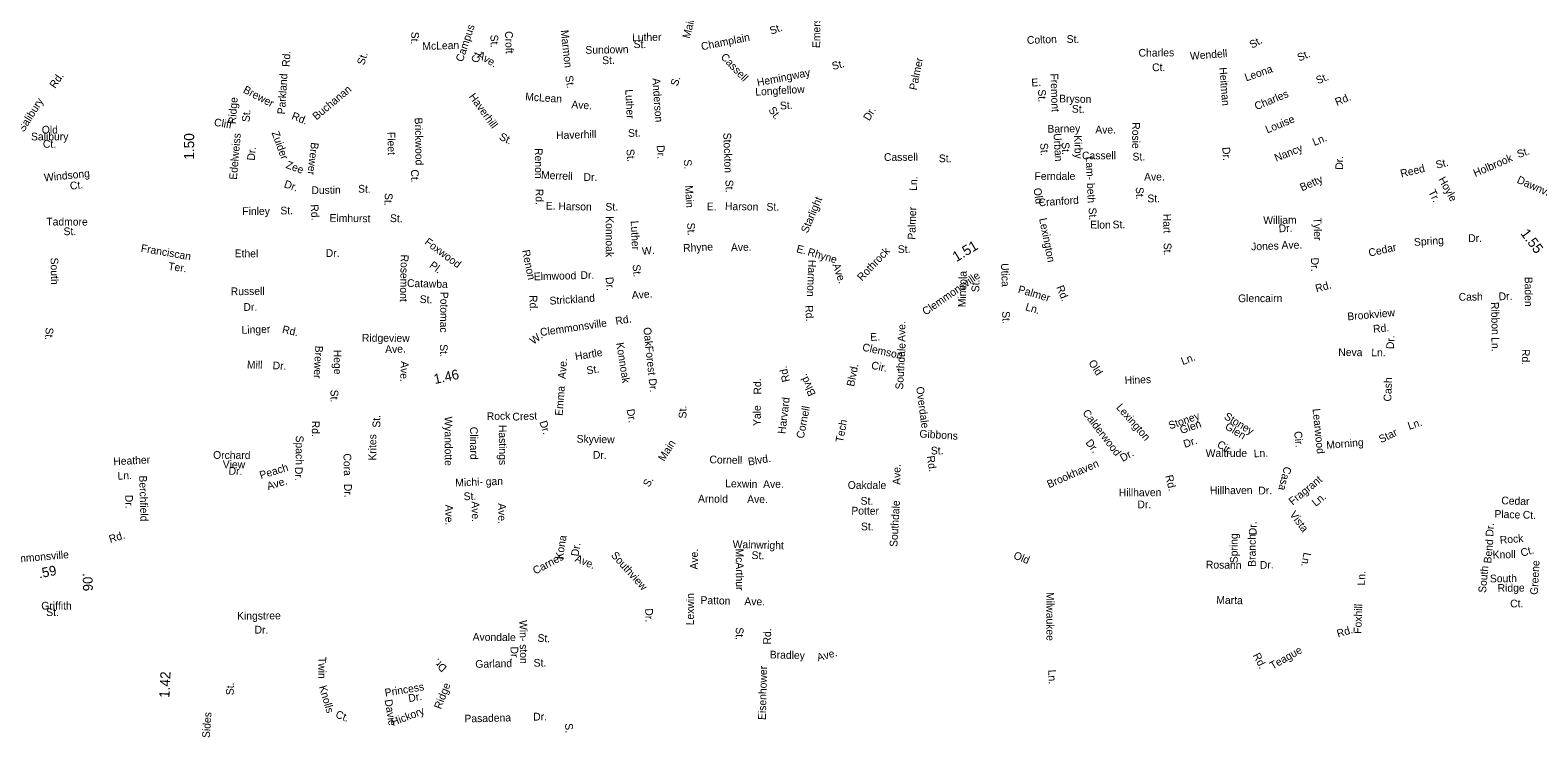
# Model space of a CAD drawing. Extents: x 1553981 to 1780076, y 812965 to 996873.
# Drawn here: x 1625598 to 1644114, y 833548 to 842188 of the extents above; entities that cross this region are included whole.
import ezdxf

# ---------------------------------------------------------------- set-up
doc = ezdxf.new("R2010")
doc.units = 0
for name, color, linetype in [('Exist Road Non-System Type 51 Label', 7, 'Continuous'), ('Exist Road Primary NC Service Mileage Hundredths English Label', 7, 'Continuous'), ('Exist Road Secondary Mileage Hundredths English Label', 7, 'Continuous'), ('Map Preparation Border Antique Large Shape', 7, 'Continuous')]:
    doc.layers.add(name, color=color, linetype=linetype)

msp = doc.modelspace()

# ---------------------------------------------------------------- texts
at = {"layer": 'Exist Road Non-System Type 51 Label'}
for s, rotation, p in [('Main', 75.9297, (1633699, 842079)), ('Emerson', 89.4902, (1635300, 841968)), ('St.', 267.4574, (1630281, 842170)), ('Campus', 71.6518, (1630911, 841791)), ('St.', 272.371, (1631250, 842130)), ('Croft', 272.371, (1631429, 842174)), ('Marmon', 276.1605, (1632114, 842185)), ('Luther', 0.8655, (1632991, 842052)), ('Champlain', 11.4504, (1633848, 841939)), ('St.', 20.7784, (1634701, 842131)), ('Colton', 1.8026, (1637841, 842019)), ('St.', 0.2571, (1638328, 842031)), ('Rd.', 86.3837, (1628784, 841734)), ('McLean', 2.0088, (1630417, 841943)), ('Ct.', 71.6518, (1631101, 841777)), ('Ave.', 329.5835, (1631081, 841855)), ('Sundown', 1.0243, (1632418, 841897)), ('St.', 359.5108, (1633009, 841968)), ('Charles', 0.5344, (1639211, 841862)), ('Wendell', 4.556, (1639846, 841822)), ('St.', 29.1967, (1640605, 841959)), ('St.', 23.094, (1641184, 841802)), ('St.', 72.984, (1629700, 841752)), ('St.', 1.0243, (1632624, 841770)), ('Cassell', 313.3856, (1634072, 841852)), ('St.', 14.6628, (1635458, 841698)), ('Palmer', 78.389, (1636485, 841445)), ('Ct.', 0.5344, (1639377, 841684)), ('Leona', 19.2252, (1640533, 841558)), ('Rd.', 55.593, (1625905, 841465)), ('Parkland', 86.3837, (1628728, 841152)), ('St.', 279.1318, (1632169, 841623)), ('Anderson', 273.866, (1633240, 841597)), ('S.', 71.3041, (1633548, 841492)), ('Hemingway', 11.2438, (1634534, 841497)), ('Fremont', 271.9996, (1638128, 841655)), ('Heitman', 274.5813, (1640201, 841728)), ('St.', 22.1014, (1641412, 841522)), ('Ridge', 86.0852, (1628125, 841031)), ('Brewer', 332.39, (1628205, 841426)), ('Buchanan', 39.9746, (1629115, 841078)), ('Haverhill', 306.0075, (1630982, 841371)), ('McLean', 356.3643, (1631676, 841325)), ('Luther', 272.8165, (1632907, 841459)), ('Longfellow', 3.2939, (1634506, 841383)), ('St.', 271.9996, (1637976, 841459)), ('Bryson', 358.8361, (1638235, 841301)), ('Charles', 22.5302, (1640658, 841204)), ('Rd.', 22.8341, (1641647, 841256)), ('Salibury', 57.6894, (1625520, 840930)), ('St.', 86.0852, (1628293, 841057)), ('Rd.', 338.3989, (1628801, 841099)), ('Ave.', 356.3643, (1632243, 841230)), ('St.', 306.5921, (1634660, 841206)), ('St.', 3.2939, (1634809, 841213)), ('Dr.', 59.371, (1635904, 841067)), ('St.', 358.8361, (1638391, 841175)), ('Cliff', 350.5717, (1627852, 841014)), ('Brickwood', 271.087, (1630321, 841113)), ('Barney', 0.6494, (1638092, 840929)), ('Ave.', 359.8851, (1638679, 840919)), ('Rosie', 269.9112, (1639133, 841057)), ('Louise', 22.5141, (1640792, 840919)), ('Edelweiss', 84.9729, (1628136, 840349)), ('Zuider', 289.9663, (1628562, 840929)), ('Fleet', 271.1582, (1629986, 840937)), ('St.', 333.612, (1631351, 840849)), ('Haverhill', 1.7662, (1632059, 840849)), ('St.', 1.2932, (1632942, 840877)), ('Stockton', 271.9591, (1634111, 840927)), ('Urban', 273.4941, (1638166, 840919)), ('St.', 271.9846, (1638266, 840810)), ('Kirby', 271.9846, (1638418, 840897)), ('Ln.', 22.1778, (1641369, 840765)), ('Dr.', 84.9729, (1628356, 840583)), ('Brewer', 263.5336, (1629049, 840814)), ('Renon', 270.4606, (1631796, 840739)), ('St.', 274.8351, (1632921, 840725)), ('Dr.', 273.5495, (1633293, 840773)), ('Cassell', 0.2015, (1636084, 840582)), ('St.', 0.2155, (1636758, 840566)), ('St.', 273.4941, (1638002, 840800)), ('Cassell', 0.2015, (1638517, 840601)), ('Lam- beth', 272.5263, (1638562, 840634)), ('St.', 0.2155, (1639137, 840587)), ('Dr.', 273.4821, (1640239, 840750)), ('Nancy', 22.2454, (1640902, 840570)), ('Dr.', 89.541, (1641722, 840474)), ('Holbrook', 23.1883, (1643346, 840384)), ('St.', 18.6274, (1643876, 840616)), ('Windsong', 5.5489, (1625773, 840330)), ('Zee', 339.7499, (1628731, 840498)), ('Ct.', 271.087, (1630275, 840477)), ('Merrell', 357.2788, (1631871, 840365)), ('S.', 273.3568, (1633625, 840599)), ('Ferndale', 0.2132, (1637933, 840348)), ('Ave.', 0.352, (1639279, 840340)), ('Reed', 13.7767, (1642439, 840378)), ('St.', 13.7629, (1642873, 840486)), ('Ct.', 6.4336, (1626092, 840228)), ('Dr.', 341.3919, (1628709, 840260)), ('Dustin', 0.7864, (1629053, 840175)), ('St.', 358.6067, (1629625, 840194)), ('Dr.', 359.5418, (1632394, 840337)), ('Main', 272.8382, (1633642, 840280)), ('St.', 271.5029, (1634137, 840350)), ('Ln.', 87.5335, (1636488, 840214)), ('Old', 278.604, (1637920, 840244)), ('St.', 270.8751, (1639177, 840261)), ('Betty', 23.8206, (1641218, 840208)), ('Hoyle', 299.0927, (1642889, 840356)), ('Dawnview', 336.1173, (1643849, 840317)), ('St.', 267.081, (1629956, 840190)), ('Rd.', 270.6874, (1631805, 840239)), ('E.', 359.1697, (1631931, 839985)), ('Harson', 358.9246, (1632085, 839980)), ('St.', 0.4433, (1632664, 839971)), ('E.', 359.1697, (1633908, 839976)), ('Harson', 358.9246, (1634131, 839980)), ('St.', 0.4433, (1634642, 839971)), ('Starlight', 66.9794, (1635147, 839689)), ('Cranford', 3.7473, (1637986, 840024)), ('St.', 0.2255, (1639319, 840074)), ('Tr.', 296.2746, (1642767, 840203)), ('Tadmore', 359.7615, (1625797, 839790)), ('Finley', 0.3765, (1628204, 839918)), ('St.', 0.5602, (1628672, 839925)), ('Rd.', 273.8503, (1629042, 840046)), ('Elmhurst', 359.1465, (1629275, 839836)), ('St.', 358.4682, (1630016, 839832)), ('Konnoak', 270.0192, (1632668, 839903)), ('Palmer', 88.2759, (1636469, 839614)), ('Lexington', 281.2701, (1637989, 839871)), ('St.', 272.7185, (1638597, 840007)), ('Hart', 271.1344, (1639513, 839933)), ('William', 0.6458, (1640743, 839807)), ('Tyler', 270.8037, (1641361, 839887)), ('St.', 0.4374, (1626009, 839670)), ('Luther', 272.642, (1632974, 839846)), ('St.', 273.235, (1633666, 839821)), ('Elon', 359.498, (1638615, 839753)), ('St.', 1.3353, (1638893, 839753)), ('Dr.', 2.0947, (1640933, 839706)), ('Franciscan', 350.162, (1626953, 839468)), ('Foxwood', 323.1093, (1630434, 839569)), ('W.', 5.0355, (1633116, 839427)), ('Rhyne', 3.1167, (1633620, 839464)), ('Ave.', 1.4268, (1634206, 839473)), ('E.', 346.3847, (1635002, 839462)), ('Rhyne', 343.7008, (1635139, 839425)), ('Rothrock', 46.3377, (1635813, 839101)), ('St.', 1.9524, (1636255, 839450)), ('St.', 271.1344, (1639519, 839576)), ('Jones', 2.0742, (1640595, 839483)), ('Ave.', 0.595, (1640967, 839502)), ('Cedar', 12.5189, (1642046, 839406)), ('Spring', 3.9156, (1642596, 839538)), ('Dr.', 0.5131, (1643260, 839586)), ('South', 271.1039, (1625849, 839394)), ('Ter.', 352.2202, (1627290, 839245)), ('Ethel', 359.6434, (1628110, 839400)), ('Dr.', 359.7499, (1629228, 839403)), ('Rosemont', 268.7912, (1630151, 839433)), ('Pl.', 323.1093, (1630492, 839283)), ('Renon', 281.5693, (1631639, 839482)), ('Harmon', 267.7339, (1635156, 839369)), ('Dr.', 270.8037, (1641328, 839394)), ('Elmwood', 1.5298, (1631784, 839116)), ('Dr.', 1.459, (1632358, 839132)), ('Dr.', 275.6915, (1632665, 839153)), ('St.', 274.8351, (1632997, 839307)), ('Ave.', 289.356, (1635450, 839307)), ('Mineola', 88.2084, (1637087, 838785)), ('Utica', 272.0639, (1637521, 839325)), ('Baden', 270.2689, (1643953, 839160)), ('Russell', 0.6733, (1628062, 838933)), ('Catawba', 358.3707, (1630225, 839036)), ('Potomac', 269.2696, (1630638, 838976)), ('Strickland', 3.8723, (1631980, 838817)), ('Ave.', 4.0399, (1632990, 838887)), ('St.', 88.2084, (1637253, 838969)), ('Palmer', 343.4162, (1637723, 838966)), ('Rd.', 292.2303, (1638199, 839032)), ('Rd.', 15.1096, (1641396, 838968)), ('Cash', 0.7289, (1643142, 838865)), ('Dr.', 2.0995, (1643634, 838871)), ('Dr.', 0.6733, (1628218, 838741)), ('St.', 358.3707, (1630382, 838838)), ('Rd.', 271.7665, (1631730, 838933)), ('Rd.', 273.2892, (1635116, 838808)), ('Ln.', 343.4162, (1637813, 838751)), ('Glencairn', 0.1115, (1640433, 838848)), ('Ribbon', 271.0497, (1643540, 838849)), ('Ave.', 89.6111, (1636346, 838360)), ('St.', 272.0639, (1637535, 838736)), ('Brookview', 5.0318, (1641779, 838624)), ('Rd.', 5.0318, (1642095, 838472)), ('St.', 266.9238, (1625790, 838539)), ('Linger', 2.2302, (1628196, 838459)), ('Rd.', 347.8038, (1628687, 838471)), ('Ridgeview', 359.6782, (1629673, 838363)), ('Oak', 275.9648, (1633129, 838535)), ('Dr.', 87.4618, (1642346, 838270)), ('Ln.', 271.3574, (1643544, 838417)), ('Brewer', 266.9083, (1629101, 838315)), ('Hege', 270.6467, (1629326, 838263)), ('Ave.', 1.3353, (1629959, 838223)), ('St.', 271.6919, (1630630, 838331)), ('Hartle', 9.1653, (1632298, 838134)), ('Konnoak', 279.1318, (1632794, 838345)), ('Forest', 275.9648, (1633153, 838306)), ('Clemson', 347.633, (1635812, 838254)), ('Southdale', 86.7901, (1636318, 837773)), ('Neva', 359.4377, (1641663, 838188)), ('Ln.', 359.4615, (1642069, 838184)), ('Rd.', 269.8939, (1643919, 838273)), ('Mill', 358.5541, (1628260, 838034)), ('Dr.', 357.6139, (1628575, 838025)), ('Ave.', 267.5483, (1630152, 838125)), ('Ave.', 85.3205, (1632173, 837903)), ('St.', 9.1653, (1632439, 837960)), ('Rd.', 102.2793, (1634929, 837878)), ('Blvd.', 78.6099, (1635716, 837806)), ('Cir.', 347.633, (1635921, 838032)), ('Old', 302.7089, (1638591, 838104)), ('Ln.', 20.4483, (1639753, 838075)), ('Dr.', 275.9648, (1633194, 837907)), ('Rd.', 91.9103, (1634580, 837715)), ('Blvd.', 114.7778, (1635249, 837721)), ('Hines', 2.3202, (1639042, 837842)), ('Cash', 88.1535, (1642314, 837627)), ('St.', 270.4067, (1629287, 837773)), ('Emma', 85.4715, (1632137, 837450)), ('Harvard', 83.1255, (1634873, 837226)), ('Overdale', 277.5637, (1636479, 837805)), ('Rock', 1.4356, (1631207, 837399)), ('Crest', 2.9147, (1631523, 837393)), ('Dr.', 279.7221, (1632923, 837529)), ('St.', 90.4889, (1633659, 837421)), ('Yale', 89.744, (1634571, 837328)), ('Cornell', 79.1155, (1635099, 837168)), ('Calderwood', 307.4807, (1638517, 837487)), ('Lexington', 311.3164, (1638930, 837551)), ('Stoney', 19.2026, (1639597, 837285)), ('Stoney', 328.6234, (1640253, 837421)), ('Learwood', 275.7063, (1641347, 837537)), ('Rd.', 269.9633, (1629058, 837392)), ('St.', 89.7989, (1629898, 837307)), ('Wyandotte', 270.2326, (1630688, 837444)), ('Clinard', 270.4742, (1631000, 837317)), ('Hastings', 270.4053, (1631354, 837341)), ('Dr.', 287.8448, (1631851, 837376)), ('Tech', 79.0688, (1635580, 837120)), ('Glen', 19.2026, (1639737, 837228)), ('Glen', 328.6234, (1640263, 837297)), ('Ln.', 18.0663, (1642534, 837280)), ('Spach', 269.8281, (1628861, 837210)), ('Krites', 89.7989, (1629848, 836903)), ('Skyview', 358.9951, (1632309, 837123)), ('Main', 58.0658, (1633384, 836886)), ('Gibbons', 356.5352, (1636517, 837187)), ('Dr.', 307.5186, (1638554, 837121)), ('Dr.', 19.2026, (1639780, 837057)), ('Cir.', 328.6234, (1640165, 837077)), ('Cir.', 275.7063, (1641121, 837259)), ('Morning', 4.5481, (1641520, 837046)), ('Star', 26.161, (1642189, 837115)), ('Heather', 2.9465, (1626622, 836845)), ('Orchard', 359.4873, (1627845, 836925)), ('Cora', 271.2962, (1629446, 836990)), ('Dr.', 358.9951, (1632509, 836926)), ('Cornell', 358.6067, (1633940, 836870)), ('Blvd.', 9.5557, (1634422, 836841)), ('Rd.', 278.7522, (1636610, 836956)), ('St.', 0.9732, (1636660, 836977)), ('Dr.', 29.5817, (1639015, 836885)), ('Waltrude', 0.0209, (1640035, 836948)), ('Ln.', 2.4187, (1640627, 836943)), ('Ln.', 2.9465, (1626674, 836668)), ('View', 359.4791, (1627963, 836810)), ('Dr.', 359.8281, (1628036, 836729)), ('Peach', 16.9328, (1628432, 836675)), ('Dr.', 271.6035, (1628849, 836824)), ('Ave.', 89.6111, (1636286, 836605)), ('Brookhaven', 23.5966, (1638111, 836563)), ('Casa', 255.5862, (1641000, 836837)), ('Berchfield', 271.7026, (1626937, 836719)), ('Ave.', 16.9328, (1628522, 836540)), ('Dr.', 271.0186, (1629454, 836616)), ('Michi- gan', 2.1264, (1630821, 836584)), ('S.', 58.9148, (1633198, 836569)), ('Lexwin', 358.3088, (1634133, 836577)), ('Ave.', 0.769, (1634600, 836566)), ('Oakdale', 359.7962, (1635639, 836555)), ('Hillhaven', 0.2406, (1638968, 836464)), ('Rd.', 283.4413, (1639538, 836715)), ('Hillhaven', 0.2406, (1640088, 836490)), ('Dr.', 0.912, (1640682, 836487)), ('Fragrant', 39.2585, (1641103, 836350)), ('Dr.', 271.7026, (1626765, 836481)), ('Ave.', 270.4569, (1630696, 836362)), ('St.', 2.1264, (1630924, 836416)), ('Ave.', 270.6994, (1631021, 836402)), ('Ave.', 270.3258, (1631346, 836379)), ('Arnold', 359.6592, (1633800, 836388)), ('Ave.', 359.6592, (1634404, 836382)), ('St.', 359.7962, (1635797, 836361)), ('Southdale', 86.7901, (1636248, 835841)), ('Dr.', 0.912, (1639197, 836316)), ('Ln.', 39.2585, (1641387, 836333)), ('Cedar', 358.0461, (1643664, 836367)), ('Potter', 359.5027, (1635683, 836241)), ('Vista', 306.7648, (1641060, 836240)), ('Place', 358.0461, (1643580, 836202)), ('Ct.', 358.0461, (1643928, 836192)), ('St.', 359.5027, (1635801, 836047)), ('Spring', 90, (1640428, 835643)), ('Branch', 90, (1640650, 835599)), ('Dr.', 90, (1640660, 835987)), ('Dr.', 86.7652, (1643567, 835967)), ('Rock', 4.8376, (1643651, 835880)), ('Kona', 80.8444, (1632140, 835685)), ('Dr.', 80.8444, (1632332, 835722)), ('Ave.', 89.5153, (1633798, 835565)), ('Wainwright', 358.5095, (1634225, 835830)), ('McArthur', 270.2155, (1634264, 835823)), ('Bend', 84.6998, (1643541, 835637)), ('Knoll', 1.1944, (1643560, 835700)), ('Ct.', 15.2661, (1643917, 835722)), ('Carnes', 28.1046, (1631802, 835502)), ('Ave.', 336.8525, (1632281, 835668)), ('Southview', 311.912, (1632726, 835736)), ('St.', 358.5095, (1634457, 835695)), ('Old', 338.0202, (1637666, 835704)), ('Rosann', 359.102, (1640037, 835579)), ('Dr.', 2.0845, (1640702, 835573)), ('Ln.', 258.9942, (1641240, 835781)), ('Greene', 86.9114, (1644113, 835253)), ('Ln.', 88.0763, (1641991, 835368)), ('South', 84.6998, (1643477, 835276)), ('South', 0.6908, (1643526, 835407)), ('Lexwin', 89.5153, (1633749, 834880)), ('Milwaukee', 270.0694, (1638079, 835289)), ('Ridge', 0.6908, (1643621, 835291)), ('Dr.', 270.8137, (1633152, 835088)), ('Patton', 358.5407, (1633830, 835143)), ('Ave.', 358.7343, (1634369, 835129)), ('Marta', 359.1154, (1640165, 835145)), ('Foxhill', 88.0763, (1641946, 834775)), ('Ct.', 0.6908, (1643775, 835100)), ('Kingstree', 0.4633, (1628140, 834949)), ('Win- ston', 270.9533, (1631607, 834944)), ('Dr.', 358.5104, (1628353, 834780)), ('Avondale', 359.4859, (1631032, 834691)), ('St.', 356.5772, (1631827, 834680)), ('St.', 270.1614, (1634264, 834856)), ('Rd.', 88.604, (1634695, 834644)), ('Rd.', 16.7597, (1641661, 834730)), ('Dr.', 272.0645, (1631497, 834618)), ('Bradley', 358.6709, (1634681, 834474)), ('Ave.', 16.002, (1635275, 834436)), ('Rd.', 297.0669, (1640612, 834513)), ('Teague', 29.9869, (1640856, 834334)), ('Twin', 269.6209, (1629139, 834493)), ('Dr.', 136.2922, (1630724, 834365)), ('Garland', 1.1332, (1631066, 834358)), ('St.', 0.7997, (1631782, 834372)), ('Eisenhower', 88.604, (1634633, 833717)), ('Ln.', 272.1478, (1638101, 834334)), ('St.', 89.0978, (1628098, 834022)), ('Knolls', 286.3616, (1629144, 834126)), ('Princess', 9.4371, (1629961, 834004)), ('Ridge', 69.0221, (1630644, 833843)), ('Davie', 279.3003, (1629951, 833964)), ('Dr.', 9.4371, (1630250, 833937)), ('Sides', 86.0208, (1627804, 833495)), ('Ct.', 338.7031, (1629340, 833752)), ('Hickory', 21.2058, (1630055, 833642)), ('Pasadena', 1.4166, (1630933, 833687)), ('Dr.', 0.6004, (1631777, 833711)), ('S.', 273.048, (1632167, 833676))]:
    msp.add_text(s, height=95, rotation=rotation, dxfattribs=at).set_placement(p)
for s, p in [('Old', (1625741, 840918)), ('Salibury', (1625609, 840834)), ('Ct.', (1625755, 840744))]:
    msp.add_text(s, height=95, dxfattribs=at).set_placement(p)
at = {"layer": 'Exist Road Primary NC Service Mileage Hundredths English Label'}
for s, rotation, p in [('1.50', 89.8564, (1627612, 840597)), ('1.55', 307.1645, (1643895, 839691)), ('1.42', 87.2688, (1627308, 833986))]:
    msp.add_text(s, height=125, rotation=rotation, dxfattribs=at).set_placement(p)
at = {"layer": 'Exist Road Secondary Mileage Hundredths English Label'}
for s, height, rotation, p in [('1.51', 125, 31.1688, (1636973, 839338)), ('1.46', 120, 12.3431, (1630569, 837842)), ('.59', 120, 11.4683, (1625712, 835456)), ('.06', 120, 271.3193, (1626243, 835521))]:
    msp.add_text(s, height=height, rotation=rotation, dxfattribs=at).set_placement(p)
at = {"layer": 'Map Preparation Border Antique Large Shape'}
for s, rotation, p in [('E.', 4.0129, (1637897, 841495)), ('Clemmonsville', 34.807, (1636595, 838682)), ('Clemmonsville', 8.3068, (1631868, 838431)), ('Rd.', 9.4398, (1632794, 838568)), ('W.', 36.8834, (1631779, 838323)), ('E.', 3.8685, (1635918, 838371)), ('Rd.', 17.4063, (1626583, 835890)), ('Clemmonsville', 4.9423, (1625254, 835634))]:
    msp.add_text(s, height=95, rotation=rotation, dxfattribs=at).set_placement(p)
for s, p in [('Griffith', (1625735, 835074)), ('St.', (1625796, 834994))]:
    msp.add_text(s, height=95, dxfattribs=at).set_placement(p)

doc.saveas('drawing.dxf')
